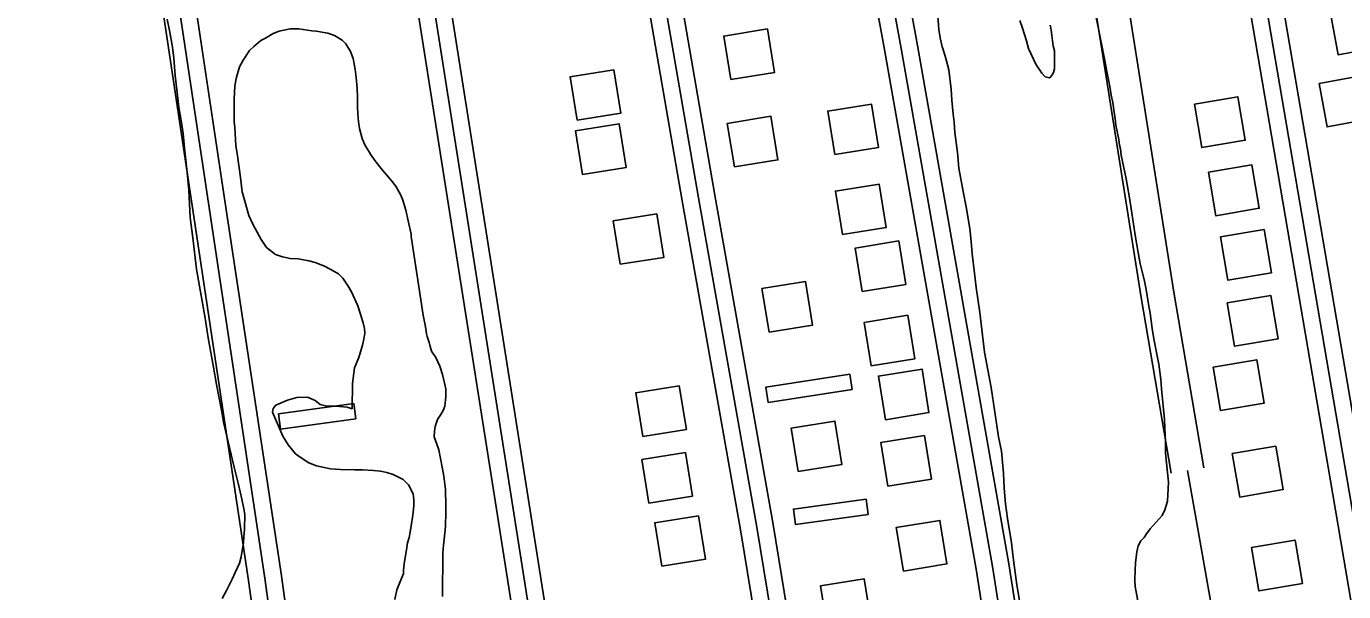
# Model space of a CAD drawing. Extents: x 3508733 to 3546731, y 546897 to 572481.
# Drawn here: x 3532550 to 3533744, y 567415 to 567928 of the extents above; entities that cross this region are included whole.
import ezdxf

# ---------------------------------------------------------------- set-up
doc = ezdxf.new("R2010")
doc.units = 0
for name, color, linetype in [('V-BLDG-OTLN', 7, 'Continuous'), ('V-ROAD-CNTR', 7, 'Continuous'), ('V-SITE-VEGE', 7, 'Continuous')]:
    doc.layers.add(name, color=color, linetype=linetype)

msp = doc.modelspace()

# ---------------------------------------------------------------- linework, layer by layer
at = {"layer": 'V-BLDG-OTLN'}
for points in [[(3533731.5, 567941.1), (3533738.7, 567901.8), (3533778, 567909.1), (3533770.8, 567948.4)], [(3533188.3, 567879.3), (3533227.8, 567885.7), (3533221.4, 567925.2), (3533181.9, 567918.8)], [(3533049, 567842.5), (3533088.5, 567848.8), (3533082.2, 567888.3), (3533042.7, 567881.9)], [(3533721.5, 567875.7), (3533728.7, 567836.4), (3533768.1, 567843.6), (3533760.8, 567883)], [(3533282.6, 567811.3), (3533322.1, 567817.6), (3533315.7, 567857.1), (3533276.2, 567850.7)], [(3533608.4, 567857.1), (3533615.1, 567817.6), (3533654.5, 567824.3), (3533647.8, 567863.7)], [(3533191.5, 567800.1), (3533231, 567806.5), (3533224.6, 567846), (3533185.1, 567839.6)], [(3533054, 567793.4), (3533093.5, 567799.7), (3533087.1, 567839.2), (3533047.6, 567832.9)], [(3533621.1, 567795.4), (3533627.8, 567755.9), (3533667.2, 567762.6), (3533660.6, 567802)], [(3533289.5, 567738.7), (3533329, 567745.1), (3533322.6, 567784.6), (3533283.1, 567778.2)], [(3533088.1, 567711.8), (3533127.6, 567718.1), (3533121.2, 567757.6), (3533081.7, 567751.3)], [(3533632.1, 567736.8), (3533638.8, 567697.3), (3533678.2, 567704), (3533671.6, 567743.4)], [(3533307.3, 567687.2), (3533346.8, 567693.5), (3533340.5, 567733), (3533301, 567726.6)], [(3533222.9, 567650.3), (3533262.4, 567656.7), (3533256, 567696.2), (3533216.5, 567689.8)], [(3533638.2, 567676.9), (3533644.8, 567637.5), (3533684.3, 567644.1), (3533677.6, 567683.6)], [(3533315.5, 567619.8), (3533355, 567626.1), (3533348.7, 567665.6), (3533309.2, 567659.2)], [(3533328.5, 567570.9), (3533367.9, 567577.3), (3533361.6, 567616.8), (3533322.1, 567610.4)], [(3533625.5, 567618.6), (3533632.2, 567579.2), (3533671.6, 567585.8), (3533665, 567625.3)], [(3533298.2, 567598.3), (3533296.1, 567612.1), (3533220, 567600.3), (3533222.2, 567586.4)], [(3533108.5, 567555.8), (3533148, 567562.1), (3533141.6, 567601.6), (3533102.1, 567595.3)], [(3532848.4, 567571.7), (3532846.5, 567585.6), (3532778.4, 567576.2), (3532780.3, 567562.3)], [(3533249.4, 567523.8), (3533288.9, 567530.2), (3533282.6, 567569.7), (3533243.1, 567563.3)], [(3533330.6, 567510.6), (3533370.1, 567517), (3533363.7, 567556.5), (3533324.2, 567550.1)], [(3533642.8, 567540.3), (3533649.5, 567500.8), (3533688.9, 567507.5), (3533682.2, 567546.9)], [(3533114.1, 567495.3), (3533153.6, 567501.6), (3533147.2, 567541.1), (3533107.7, 567534.7)], [(3533312.8, 567485), (3533310.9, 567498.9), (3533245, 567489.8), (3533246.9, 567475.9)], [(3533125.8, 567438), (3533165.3, 567444.3), (3533158.9, 567483.8), (3533119.4, 567477.5)], [(3533344.7, 567433.7), (3533384.2, 567440.1), (3533377.8, 567479.6), (3533338.3, 567473.2)], [(3533660.3, 567455.1), (3533667, 567415.6), (3533706.4, 567422.3), (3533699.7, 567461.7)], [(3533276, 567380.9), (3533315.5, 567387.2), (3533309.1, 567426.7), (3533269.6, 567420.4)]]:
    msp.add_lwpolyline(points, close=True, dxfattribs=at)
at = {"layer": 'V-ROAD-CNTR'}
for points in [[(3533886.8, 564690.6), (3533855.4, 564881.2), (3533797.4, 565226.6), (3533755.6, 565484.7), (3533694.1, 565828.1), (3533643.3, 566125.3), (3533576.5, 566520.6), (3533518.3, 566843.5), (3533497.9, 566975.2), (3533425.4, 567437.8), (3533342.7, 567907.6), (3533251.8, 568405.7), (3533222.6, 568601.4), (3533183.1, 568815.1)], [(3533581.8, 565274.4), (3533524.2, 565631.7), (3533441.4, 566105.1), (3533391.2, 566389.2), (3533328.6, 566753.1), (3533279.7, 567059), (3533211.8, 567473.5), (3533159, 567772.1), (3533117.7, 568012), (3533070.2, 568288.4), (3533030.8, 568521.9), (3532993.4, 568748.2), (3532986.3, 568802.1)], [(3533481, 566986.3), (3533410.6, 567435.3), (3533327.9, 567904.9), (3533237, 568403.3), (3533207.8, 568599), (3533170.8, 568799.2)], [(3533901.6, 564693), (3533870.2, 564883.6), (3533812.2, 565229), (3533770.4, 565487.3), (3533708.9, 565830.7), (3533658, 566127.8), (3533591.3, 566523.2), (3533533.1, 566845.9), (3533512.7, 566977.5), (3533440.2, 567440.3), (3533357.4, 567910.2), (3533266.6, 568408.2), (3533237.4, 568603.9), (3533201, 568800.7)], [(3533370.2, 568807.1), (3533403.4, 568636.9), (3533460.3, 568287.9), (3533513.8, 567975.6), (3533560.1, 567681.6), (3533587.4, 567522.3)], [(3533400.6, 568808.2), (3533432.9, 568642.1), (3533489.9, 568292.9), (3533543.4, 567980.5), (3533589.7, 567686.5), (3533617, 567527.3)], [(3533282.5, 566946.3), (3533264.9, 567056.6), (3533197, 567471), (3533144.2, 567769.5), (3533102.9, 568009.5), (3533055.4, 568285.9), (3533016.1, 568519.5), (3532978.6, 568746), (3532973.1, 568787.4)], [(3533312, 566951.7), (3533294.5, 567061.4), (3533226.6, 567476), (3533173.8, 567774.6), (3533132.5, 568014.6), (3533085, 568291), (3533045.6, 568524.4), (3533008.2, 568750.4), (3533003.3, 568787.8)], [(3532564.6, 568750.2), (3532604.9, 568502.7), (3532641.5, 568257), (3532714.9, 567767.3), (3532766.1, 567427.2), (3532822.2, 567016), (3532832.4, 566932.2), (3532915.6, 566338.5), (3532960.6, 565949.3), (3532994.2, 565721.9), (3533034.7, 565414.2), (3533084.6, 565029.5), (3533129.7, 564701.6)], [(3532579.4, 568752.6), (3532619.7, 568505), (3532656.3, 568259.2), (3532729.7, 567769.5), (3532781, 567429.3), (3532837.1, 567017.9), (3532845.4, 566949.5)], [(3532549.8, 568747.8), (3532590.1, 568500.4), (3532626.7, 568254.8), (3532700.1, 567765), (3532751.3, 567425.1), (3532807.4, 567014.1), (3532815.7, 566945.2)], [(3532855.3, 568343.3), (3532915.6, 567969.1), (3532991.7, 567486.2), (3533071.8, 566976.4), (3533089.2, 566900.5), (3533150.2, 566519.3), (3533197.5, 566210.4), (3533295.3, 565593.2)], [(3532870.1, 568345.6), (3532930.4, 567971.4), (3533006.5, 567488.5), (3533086.5, 566979.2), (3533101.1, 566915.6)], [(3532840.5, 568340.9), (3532900.8, 567966.7), (3532976.9, 567483.9), (3533054.9, 566987)], [(3533600.1, 568287.1), (3533734, 567503.2), (3533886.4, 566606), (3534057.5, 565588.7), (3534091.7, 565412.2)], [(3533614.9, 568289.6), (3533748.8, 567505.7), (3533901.2, 566608.5), (3534072.3, 565591.4), (3534109.4, 565399.8)], [(3533629.7, 568292.1), (3533763.6, 567508.2), (3533916, 566611), (3534087.1, 565594.1), (3534121.3, 565416.8)], [(3533602.2, 567524.8), (3533627.8, 567379.4), (3533658.7, 567185.3), (3533687.9, 566992.8), (3533713.1, 566816.9), (3533723.1, 566762.8), (3533742.3, 566680.9), (3533763.3, 566550.9), (3533790.9, 566373.2), (3533805.9, 566267.5)]]:
    msp.add_lwpolyline(points, dxfattribs=at)
at = {"layer": 'V-SITE-VEGE'}
for points in [[(3532677.3, 567934.1), (3532679.6, 567923.7), (3532682.3, 567908.7), (3532683.4, 567898.8)], [(3533450.3, 567405.3), (3533447.5, 567421.3), (3533444.4, 567443.5), (3533442.6, 567459.2), (3533439, 567481.4), (3533437.2, 567494.7), (3533436.1, 567508.7), (3533435.3, 567522.4), (3533433.6, 567542.4), (3533430.8, 567555.5), (3533424.3, 567600.1), (3533418.3, 567632), (3533415.9, 567652.8), (3533413.9, 567668.2), (3533410.7, 567690.7), (3533409.2, 567703.9), (3533406.9, 567721.3), (3533406.1, 567732.4), (3533404.8, 567744.2), (3533401.6, 567763.8), (3533398.8, 567777.8), (3533395, 567799.1), (3533393.7, 567813.1), (3533391.4, 567831.4), (3533390.6, 567840.6), (3533389.7, 567848), (3533388.6, 567860.6), (3533388, 567870.7), (3533386, 567888.1), (3533383.2, 567898.5), (3533380.9, 567906.7), (3533379.9, 567909.1), (3533378.1, 567917.1), (3533376.9, 567924.6), (3533375.9, 567936.9)], [(3533450.1, 567933), (3533452.6, 567925.8), (3533456.4, 567914.6), (3533458.2, 567907.4), (3533464.6, 567893.3), (3533470.3, 567885.1), (3533473.2, 567881.7), (3533477.3, 567880.9), (3533479.5, 567883.5), (3533480.9, 567885.7), (3533481.7, 567889.1), (3533481.8, 567900.6), (3533481.6, 567905.5), (3533480.4, 567909.8), (3533479.8, 567914.6), (3533479.3, 567919.2), (3533478.7, 567924.3), (3533477.7, 567928.6)], [(3533519, 567937.1), (3533522, 567922.2), (3533527.3, 567896.6), (3533529.1, 567886.7), (3533531.9, 567872.9), (3533533, 567865.2), (3533534.4, 567858.4), (3533535.3, 567851.9), (3533536.7, 567843.7), (3533537.3, 567837.9), (3533539.9, 567825.1), (3533540.5, 567819.8), (3533541.5, 567816.4), (3533542.1, 567810.8), (3533546.5, 567789.3), (3533549.7, 567772.2), (3533555.1, 567736.5), (3533557.4, 567722.5), (3533559.2, 567712.1), (3533562.9, 567698), (3533564.7, 567688.9)], [(3532804.7, 567591.2), (3532809, 567589.5), (3532811.6, 567588.2), (3532816.2, 567584.8), (3532822.2, 567583.3), (3532830.4, 567583.2), (3532840.5, 567582.2), (3532845.1, 567580.9), (3532845.3, 567603.6), (3532847.1, 567617.8), (3532851.3, 567627.4), (3532854.6, 567638.4), (3532855.8, 567644), (3532856.6, 567649.5), (3532856.4, 567653.6), (3532855, 567658.7), (3532850.1, 567674.2), (3532844.5, 567687), (3532841.4, 567692.1), (3532836.6, 567699.1), (3532832.6, 567703.3), (3532825.1, 567707.4), (3532819.9, 567710.1), (3532811.7, 567713.4), (3532805.9, 567715.1), (3532796.1, 567716.9), (3532788.8, 567717), (3532782.1, 567718.5), (3532775.6, 567720.7), (3532767.5, 567727.1), (3532762.5, 567734.3), (3532755.4, 567747.7), (3532751.6, 567756.1), (3532747.7, 567769.2), (3532745.3, 567777.4), (3532743.8, 567790.5), (3532741.1, 567810.2), (3532739.7, 567819.4), (3532738.9, 567835.8), (3532738.3, 567841.1), (3532738.2, 567853.4), (3532738.2, 567861.9), (3532738.8, 567873.2), (3532740.1, 567880.4), (3532743.1, 567891), (3532746.3, 567897), (3532752.2, 567905.6), (3532756.1, 567909.4), (3532762.2, 567914.7), (3532766.5, 567917), (3532773.5, 567921), (3532778.9, 567923.2), (3532788.8, 567925.2), (3532796.7, 567925.2), (3532808.5, 567923.6), (3532812.6, 567923.3), (3532823.2, 567921.5), (3532829, 567919.3), (3532835.9, 567915.1), (3532839.5, 567911.7), (3532843.5, 567904.7), (3532845.9, 567898.4), (3532847.7, 567888.5), (3532848.8, 567881.2), (3532849.7, 567871.1), (3532849.9, 567863.6), (3532849.8, 567854.7), (3532850.2, 567848.2), (3532850.8, 567841), (3532851.7, 567834.9), (3532854.3, 567826), (3532856.7, 567820.2), (3532861.6, 567811.7), (3532865.7, 567805.9), (3532872.6, 567797.1), (3532881.6, 567786.7), (3532885, 567782), (3532889, 567775.2), (3532890.6, 567770.9), (3532893.7, 567761), (3532896, 567751.1), (3532898.5, 567739.2), (3532898.7, 567737.1)], [(3532683.4, 567898.8), (3532684.7, 567882.9), (3532688, 567854.4), (3532690.1, 567842.1), (3532691.9, 567830.3), (3532693.2, 567817), (3532695.6, 567795), (3532697.1, 567779.1), (3532698.3, 567754.3), (3532700.6, 567735.7), (3532704.1, 567707.5), (3532711.9, 567663), (3532714.6, 567645.2), (3532719.4, 567618.6), (3532722.1, 567602.7), (3532726.9, 567578), (3532728.5, 567568.8), (3532738.2, 567528), (3532742.2, 567512.3), (3532745.2, 567499), (3532747, 567490.1), (3532747.7, 567484.8), (3532747.6, 567471.7), (3532746.8, 567464.5), (3532746.5, 567459.5), (3532744.6, 567446.5), (3532742.9, 567440.7), (3532739, 567432.5), (3532736.2, 567426.3), (3532731.1, 567416), (3532727.2, 567408.8)], [(3532898.7, 567737.1), (3532909.6, 567665.8), (3532911.6, 567655.2), (3532912.5, 567648.7), (3532913, 567646.3), (3532914.9, 567641), (3532915.6, 567638.5), (3532917, 567633), (3532921, 567627.2), (3532924.5, 567619.4), (3532926.9, 567611.9), (3532929.9, 567598.9), (3532930, 567591.6), (3532929.2, 567583.2), (3532927.5, 567579.4), (3532924.8, 567574.6), (3532922.6, 567571.2), (3532920.4, 567564.7), (3532919.6, 567560.4), (3532919.5, 567555.3), (3532920.5, 567552), (3532921.9, 567548.8), (3532923.8, 567543.7), (3532926.7, 567528), (3532928.1, 567519.8), (3532929.7, 567507.5), (3532930, 567492.8), (3532929.9, 567486.8), (3532929.6, 567474.7), (3532929.3, 567470.6), (3532928, 567457.1), (3532927.4, 567449.9), (3532927, 567410.6)], [(3533564.7, 567688.9), (3533567, 567675.8), (3533568.4, 567667.4), (3533570.2, 567653.6), (3533571.8, 567644.2), (3533574.5, 567630.4), (3533576.1, 567621.3), (3533577.9, 567607.3), (3533578.5, 567598.8), (3533581.4, 567571.1), (3533581.6, 567563.6), (3533582.2, 567550.6), (3533582.3, 567540.7), (3533584.9, 567514.4), (3533584, 567497), (3533581.8, 567489.3), (3533579.1, 567484.1), (3533568.3, 567472.1), (3533564.9, 567467.3), (3533563, 567464.2), (3533560, 567461.1), (3533557.6, 567456.6), (3533556.3, 567451), (3533555, 567441.2), (3533554.7, 567434.4), (3533554.6, 567425.5), (3533554.8, 567419.7), (3533558.5, 567399.9)], [(3532883.8, 567407.9), (3532885.6, 567416.6), (3532891.5, 567431.5), (3532891.6, 567434.6), (3532892.1, 567440.2), (3532894.7, 567455.1), (3532895.2, 567459.4), (3532896.7, 567464.2), (3532897.7, 567468.8), (3532898.5, 567474.6), (3532900, 567484.4), (3532901.1, 567492.9), (3532901.1, 567498.4), (3532900.5, 567503.7), (3532896.2, 567511.9), (3532891.2, 567516.8), (3532882.3, 567521.2), (3532876.6, 567523), (3532870.8, 567524.3), (3532864.3, 567524.8), (3532854.4, 567525.4), (3532847.2, 567525.5), (3532834.6, 567525.8), (3532825.5, 567526.4), (3532812.7, 567529.2), (3532805.8, 567531.9), (3532797.9, 567536.8), (3532793.8, 567540), (3532787.1, 567548.2), (3532782.4, 567556), (3532773, 567577.6), (3532773.5, 567581.2), (3532775.9, 567584), (3532786.6, 567588.7), (3532795, 567591.1), (3532804.7, 567591.2)]]:
    msp.add_lwpolyline(points, dxfattribs=at)

doc.saveas('drawing.dxf')
